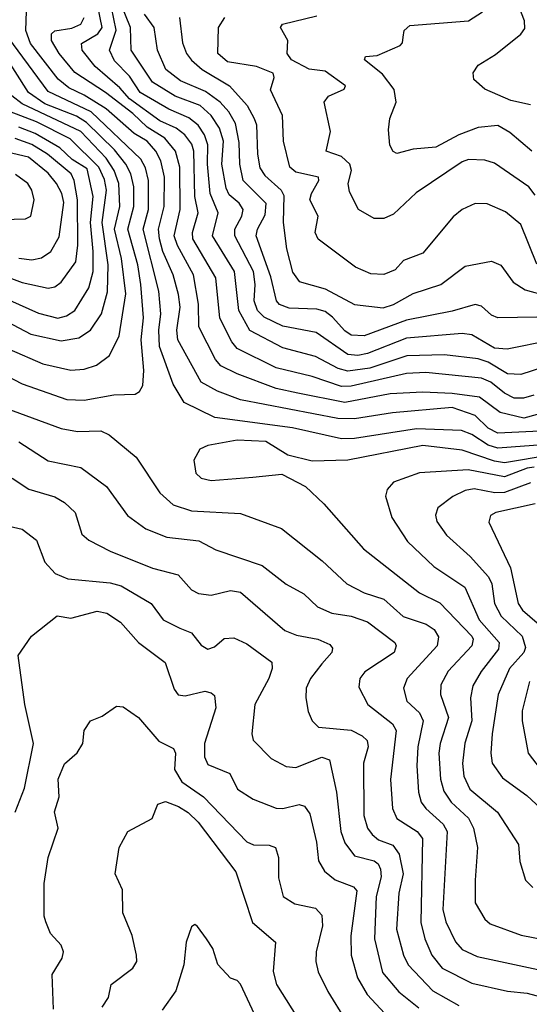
# Model space of a CAD drawing. Extents: x 1308313 to 1441400, y 959662 to 1036319.
# Tile 345 of 656: x 1365658 to 1367221, y 1001324 to 1004348. Entities that reach past the tile are written whole.
import ezdxf

# ---------------------------------------------------------------- set-up
doc = ezdxf.new("R2010")
doc.units = 0

msp = doc.modelspace()

# ---------------------------------------------------------------- linework, layer by layer
at = {"layer": '0CON10XD'}
for points in [[(1367234.9, 1003195.1), (1367203.9, 1003186.1), (1367175, 1003186.1), (1367145, 1003200.8), (1367103.2, 1003235), (1367075, 1003247.3), (1366904.2, 1003264.2), (1366845, 1003261.1), (1366675, 1003222.6), (1366645, 1003221.5), (1366555, 1003252.7), (1366445, 1003279.2), (1366325, 1003338.4), (1366308.5, 1003358.5), (1366271.9, 1003431.9), (1366259.7, 1003555), (1366189.4, 1003675), (1366188.3, 1003695), (1366204.9, 1003755), (1366195.6, 1003805), (1366192, 1003945), (1366186.1, 1003966.1), (1366164.6, 1003994.6), (1366138, 1004015), (1366087.6, 1004037.6), (1365994.9, 1004104.9), (1365965, 1004139.5), (1365889.2, 1004205), (1365849.8, 1004255), (1365847.5, 1004275), (1365897.6, 1004305), (1365911.1, 1004325), (1365890.2, 1004425)], [(1367265, 1003280.7), (1367195, 1003258.8), (1367155, 1003260.3), (1367095, 1003296.7), (1367065, 1003306.8), (1366961.1, 1003318.9), (1366845.5, 1003315.5), (1366732.3, 1003277.7), (1366665, 1003269.1), (1366635, 1003277.3), (1366565, 1003314.1), (1366465, 1003340.9), (1366364.2, 1003394.2), (1366330.3, 1003455), (1366317.3, 1003575), (1366249, 1003685), (1366267.2, 1003755), (1366242.6, 1003815), (1366233.6, 1003905), (1366234.5, 1003964.5), (1366225.1, 1003995.1), (1366205, 1004024.1), (1366177.1, 1004047.1), (1366115, 1004073.3), (1366027, 1004125), (1365995, 1004174.8), (1365948.2, 1004221.8), (1365933.5, 1004255), (1365953.2, 1004316.8), (1365931.9, 1004421.9)], [(1367285, 1003363), (1367153.7, 1003336.3), (1367115, 1003339.5), (1367045, 1003380.6), (1367015, 1003384.5), (1366845, 1003369.9), (1366725, 1003323.2), (1366695, 1003316.9), (1366665, 1003320.1), (1366567.9, 1003387.9), (1366465, 1003407), (1366407.4, 1003435), (1366387.6, 1003455), (1366376.9, 1003485), (1366380, 1003535), (1366374.9, 1003575), (1366318.3, 1003685), (1366317.6, 1003705), (1366338.9, 1003745), (1366343, 1003765), (1366330.8, 1003785), (1366300.7, 1003810.7), (1366290.9, 1003830.9), (1366278.2, 1003905), (1366283.4, 1003975), (1366271.2, 1004015), (1366245, 1004053.7), (1366211.1, 1004085), (1366135, 1004113.5), (1366065, 1004156.2), (1366000.2, 1004255), (1365998.1, 1004325), (1365964.9, 1004405.1)], [(1367225, 1004086.9), (1367165, 1004100), (1367085.5, 1004135.5), (1367051.4, 1004165), (1367049.2, 1004185), (1367065, 1004208.8), (1367118.2, 1004241.8), (1367195, 1004304.3), (1367208.2, 1004321.8), (1367206.9, 1004345), (1367183, 1004405)], [(1367275, 1003085.4), (1367125, 1003077.9), (1367095, 1003093.5), (1367055, 1003132.3), (1366985, 1003157.2), (1366801.2, 1003141.2), (1366685, 1003122.7), (1366633.5, 1003123.5), (1366335, 1003180.8), (1366265, 1003206.9), (1366214.1, 1003235), (1366142.8, 1003365), (1366139.5, 1003395), (1366149.6, 1003465), (1366144.6, 1003504.6), (1366128.5, 1003565), (1366096.4, 1003636.4), (1366086.2, 1003675), (1366084.1, 1003705), (1366101.4, 1003775), (1366101.9, 1003865), (1366091.2, 1003915), (1366075.7, 1003945), (1366048.7, 1003975), (1366009, 1003999), (1365922.7, 1004075), (1365855, 1004116.3), (1365808.8, 1004138.8), (1365775.8, 1004165.8), (1365691.2, 1004275), (1365676, 1004315), (1365678.4, 1004375)], [(1367229.1, 1003945), (1367162.2, 1004002.2), (1367125, 1004023.9), (1367065, 1004017), (1367005, 1003994.5), (1366935, 1003957.1), (1366865, 1003950.4), (1366815, 1003937.1), (1366803.3, 1003943.3), (1366793.5, 1003963.5), (1366789.8, 1004009.8), (1366793.8, 1004045), (1366812.9, 1004095), (1366806.4, 1004133.6), (1366771.4, 1004181.4), (1366715.6, 1004225), (1366718.8, 1004235), (1366755, 1004238.9), (1366825, 1004269.4), (1366832.6, 1004277.4), (1366834.6, 1004295), (1366837.5, 1004315), (1366855, 1004330.8), (1367034.6, 1004345.4), (1367077.6, 1004372.4)], [(1367305, 1003151.8), (1367205, 1003124.1), (1367131.7, 1003141.7), (1367068.5, 1003188.5), (1366985, 1003200.4), (1366895, 1003204.6), (1366795, 1003199.6), (1366655, 1003172.4), (1366511.6, 1003201.6), (1366445, 1003215.2), (1366325, 1003260.6), (1366275, 1003284.8), (1366258.8, 1003305), (1366207.3, 1003405), (1366206, 1003475), (1366191.5, 1003565), (1366142.2, 1003655), (1366131.9, 1003685), (1366150.6, 1003765), (1366148.6, 1003895), (1366135.8, 1003945), (1366103, 1003985), (1366048.4, 1004018.4), (1366005, 1004060.7), (1365921.2, 1004125), (1365826.6, 1004186.6), (1365778.8, 1004245), (1365755.6, 1004285), (1365754.8, 1004305), (1365765, 1004314.7), (1365817.8, 1004322.2), (1365844.9, 1004335.1), (1365855.2, 1004355)], [(1367305, 1003435.7), (1367125, 1003432.5), (1367105, 1003440.4), (1367075, 1003468.4), (1367055, 1003473.5), (1366985, 1003452.8), (1366845, 1003425.1), (1366715, 1003377.1), (1366675, 1003379.8), (1366655, 1003392.3), (1366618, 1003435), (1366595, 1003451.7), (1366569.3, 1003459.3), (1366485, 1003462.6), (1366455, 1003474), (1366446, 1003485), (1366428.2, 1003558.2), (1366383.7, 1003685), (1366387.2, 1003705), (1366410.7, 1003749.3), (1366413.5, 1003783.4), (1366343.9, 1003855), (1366332.7, 1003905), (1366331.2, 1003971.2), (1366319.6, 1004029.6), (1366299, 1004065), (1366272.4, 1004095), (1366227.7, 1004127.7), (1366150.8, 1004160.8), (1366105.9, 1004195.9), (1366080.2, 1004255), (1366070.2, 1004325), (1366040.8, 1004365)], [(1366147.7, 1004355), (1366157.7, 1004277.7), (1366169.8, 1004245), (1366184.6, 1004224.6), (1366217.9, 1004195), (1366301.7, 1004145), (1366355.2, 1004085), (1366377.5, 1004045), (1366384.8, 1004025), (1366387.4, 1003935), (1366395, 1003893.6), (1366409.9, 1003869.9), (1366459.8, 1003825), (1366468.1, 1003808.1), (1366465.8, 1003725.8), (1366476, 1003645), (1366495, 1003572.9), (1366515, 1003543.8), (1366595, 1003521.5), (1366685, 1003473.2), (1366773.1, 1003463.1), (1366805, 1003473.8), (1366865, 1003507.4), (1366950, 1003535), (1367025, 1003591.1), (1367105, 1003606.2), (1367134.1, 1003594.1), (1367171.9, 1003541.9), (1367208.3, 1003518.3), (1367275, 1003499.8)], [(1367092.4, 1003782.4), (1367055, 1003783.8), (1367015, 1003765.5), (1366987.6, 1003742.4), (1366895, 1003631.5), (1366835, 1003608.5), (1366809.5, 1003580.5), (1366775, 1003566), (1366735, 1003567.8), (1366688.2, 1003588.2), (1366574, 1003674), (1366564.8, 1003695), (1366573.5, 1003745), (1366548.1, 1003795), (1366552.7, 1003815), (1366575.4, 1003855), (1366574.6, 1003864.6), (1366505, 1003880.6), (1366486.7, 1003895), (1366467.5, 1003975), (1366464.3, 1004054.3), (1366427.2, 1004132.8), (1366439, 1004171), (1366435, 1004184.4), (1366384.4, 1004205), (1366295, 1004219.4), (1366265.9, 1004245), (1366268.2, 1004325), (1366287.3, 1004355)], [(1367239.8, 1003809.8), (1367220, 1003835), (1367115, 1003908), (1367085, 1003917.2), (1367035, 1003918.6), (1367015, 1003911.8), (1366873.9, 1003816.1), (1366805, 1003751.1), (1366775, 1003737.5), (1366745, 1003738.2), (1366696.9, 1003765), (1366669.5, 1003819.5), (1366665.6, 1003845), (1366676, 1003885), (1366671.2, 1003905), (1366645, 1003928.3), (1366598.6, 1003945), (1366610.9, 1004005), (1366591.5, 1004095), (1366605, 1004113.1), (1366653.3, 1004135), (1366657.5, 1004145), (1366595, 1004190), (1366546.1, 1004196.1), (1366491.9, 1004225), (1366478.6, 1004245), (1366480.5, 1004285), (1366458.2, 1004325), (1366464.5, 1004335), (1366569.4, 1004360.6)], [(1367275, 1003043.2), (1367125, 1003032.3), (1367095, 1003041.8), (1367045, 1003073.9), (1367013.7, 1003086.3), (1366875, 1003091.5), (1366685, 1003062.1), (1366645, 1003061), (1366495.1, 1003095.1), (1366256.6, 1003126.6), (1366162.2, 1003172.2), (1366129, 1003229), (1366087, 1003345), (1366084.4, 1003394.4), (1366091.1, 1003445), (1366084.6, 1003515), (1366036.3, 1003705), (1366052.7, 1003765), (1366052.8, 1003855), (1366043.9, 1003893.9), (1366029.7, 1003919.7), (1365876.9, 1004065), (1365745, 1004127.8), (1365607, 1004315)], [(1366035.3, 1003224.7), (1366039, 1003271), (1366030.6, 1003365), (1366037.1, 1003432.9), (1366028.9, 1003535), (1366019.8, 1003595), (1365989.1, 1003705), (1366007.6, 1003775), (1366007.4, 1003835), (1365998.4, 1003875), (1365983.2, 1003905), (1365948.2, 1003948.2), (1365862.2, 1004032.2), (1365831.8, 1004051.8), (1365735, 1004089.6), (1365684.6, 1004124.6), (1365595, 1004264.9)], [(1365728.5, 1003291.5), (1365815, 1003272.3), (1365855, 1003275.3), (1365893.1, 1003286.9), (1365932.8, 1003317.2), (1365962.9, 1003377.1), (1365983.7, 1003506.3), (1365969.7, 1003615), (1365948.5, 1003705), (1365965.1, 1003775), (1365961.8, 1003845), (1365947.5, 1003885), (1365922.8, 1003922.8), (1365844.9, 1004005), (1365665, 1004089.8), (1365633.2, 1004115)], [(1365561.2, 1003451.2), (1365692, 1003382), (1365785, 1003362.3), (1365839.3, 1003370.7), (1365875.4, 1003394.6), (1365909.1, 1003445), (1365927.6, 1003512.4), (1365929, 1003595), (1365911.1, 1003725), (1365924.3, 1003825), (1365918, 1003858), (1365900.2, 1003895), (1365812.3, 1003982.3), (1365709.6, 1004035), (1365626, 1004066)], [(1365575, 1003509.4), (1365715, 1003446.8), (1365775, 1003431.7), (1365801.2, 1003438.8), (1365827.1, 1003455), (1365870, 1003525), (1365882.8, 1003575), (1365883.2, 1003636.8), (1365874.5, 1003725.5), (1365882.8, 1003805), (1365865, 1003890.3), (1365818.9, 1003918.9), (1365780.5, 1003955), (1365705, 1003998.6), (1365655, 1004018)], [(1365585, 1003571), (1365665, 1003541.5), (1365745, 1003523.3), (1365765, 1003527.9), (1365785, 1003542.2), (1365830, 1003605), (1365835.9, 1003655.9), (1365834.9, 1003795), (1365824.9, 1003854.9), (1365815.2, 1003875), (1365743.3, 1003935), (1365695, 1003965.3), (1365643.6, 1003983.6)], [(1365655, 1003616.1), (1365695, 1003610.5), (1365725, 1003617.1), (1365753.2, 1003636.8), (1365778.8, 1003681.2), (1365793.3, 1003786.7), (1365787.4, 1003815), (1365770.6, 1003845), (1365745, 1003876.8), (1365685, 1003926.5), (1365535, 1003961.2)], [(1365535, 1003733.1), (1365675, 1003737.1), (1365692, 1003745), (1365701.8, 1003795), (1365694.6, 1003825), (1365682.5, 1003845), (1365645, 1003873.2)], [(1367245, 1003597.5), (1367195, 1003719.4), (1367148.4, 1003758.4), (1367092.4, 1003782.4)], [(1365625, 1003336.8), (1365728.5, 1003291.5)], [(1365585, 1003270.7), (1365665, 1003229.5), (1365801.9, 1003181.9), (1365855, 1003179.8), (1365946.5, 1003196.5), (1366011.7, 1003198.3), (1366025, 1003205.8), (1366035.3, 1003224.7)], [(1365586.5, 1003165), (1365785, 1003093.1), (1365835, 1003083.7), (1365906.7, 1003085), (1365932.7, 1003072.7), (1366015, 1003004.5), (1366087.7, 1002895), (1366128.4, 1002858.4), (1366185, 1002840.2), (1366335, 1002832), (1366460.8, 1002785), (1366585.6, 1002685.6), (1366661.5, 1002615), (1366715, 1002587.7), (1366775, 1002568.2), (1366834.6, 1002515), (1366905, 1002491.7), (1366929.7, 1002475), (1366942.4, 1002452.4), (1366938.4, 1002425), (1366846.6, 1002325), (1366835.3, 1002295), (1366845.3, 1002255), (1366885, 1002219.1), (1366895.9, 1002195), (1366879.2, 1002115), (1366876.7, 1002056.7), (1366881.7, 1001975), (1366890, 1001945), (1366903.6, 1001925), (1366957.4, 1001877.4), (1366969.6, 1001855), (1366956.4, 1001615), (1366965, 1001576.9), (1366995, 1001515.5), (1367015, 1001492.2), (1367061, 1001471), (1367262.4, 1001427.6)], [(1365655, 1003051.6), (1365745, 1002992.9), (1365845, 1002972.5), (1365924.4, 1002914.4), (1365988.8, 1002825), (1366044.4, 1002784.4), (1366109, 1002759), (1366207.1, 1002747.1), (1366259.6, 1002719.6), (1366401.9, 1002671.9), (1366475, 1002614.6), (1366530, 1002585), (1366571.1, 1002545), (1366615.6, 1002525.6), (1366675, 1002516.4), (1366725, 1002498.4), (1366808.9, 1002435), (1366812.5, 1002425), (1366806.9, 1002405), (1366716.4, 1002345), (1366701.2, 1002325), (1366698.3, 1002298.3), (1366726.1, 1002245), (1366801.9, 1002185), (1366812.8, 1002165), (1366796, 1002014), (1366801.6, 1001925), (1366815.3, 1001895), (1366877.6, 1001855), (1366893.5, 1001833.5), (1366888.8, 1001575), (1366901.3, 1001525), (1366922, 1001475), (1366953.6, 1001435), (1367045, 1001388.8), (1367155, 1001364.4), (1367215, 1001357.7), (1367295, 1001336.3)], [(1367285, 1003010.7), (1367145, 1002987.3), (1367115, 1002992), (1367015, 1003025.8), (1366895, 1003040.3), (1366665, 1002995.6), (1366555, 1002991.8), (1366480.4, 1003010.4), (1366413.2, 1003053.2), (1366325, 1003056.7), (1366235, 1003040), (1366210.8, 1003029.2), (1366191.8, 1002995), (1366198.5, 1002955), (1366215, 1002939.7), (1366245, 1002932.7), (1366373.1, 1002943.1), (1366462.1, 1002952.1), (1366535, 1002914.4), (1366590.7, 1002860.7), (1366712.6, 1002722.6), (1366885, 1002587.5), (1366947.1, 1002557.1), (1367044.8, 1002455), (1367048.9, 1002445), (1367045, 1002424.6), (1366972.9, 1002347.1), (1366949.7, 1002305), (1366948.8, 1002275), (1366973, 1002205), (1366947.5, 1002125), (1366943.8, 1002095), (1366948.7, 1002015), (1366958.9, 1001978.9), (1366981.9, 1001945), (1367035, 1001895.3), (1367050.6, 1001865), (1367062.4, 1001805), (1367055.3, 1001705), (1367055.4, 1001635), (1367084.6, 1001585), (1367100.9, 1001570.9), (1367196.2, 1001536.2), (1367265, 1001523)], [(1367236.5, 1002973.5), (1367215, 1002971.1), (1367145, 1002944), (1367034.3, 1002965.7), (1366885, 1002956.4), (1366805, 1002927.5), (1366785.6, 1002905), (1366780, 1002885), (1366799.4, 1002819.4), (1366847.3, 1002745), (1366928.9, 1002668.9), (1367023.5, 1002605), (1367068, 1002505), (1367129.1, 1002435), (1367127, 1002415), (1367073.9, 1002346.1), (1367048.1, 1002301.9), (1367041.1, 1002265), (1367044.8, 1002195), (1367023.6, 1002126.4), (1367016.7, 1002063.3), (1367020.2, 1002025), (1367039.2, 1001985), (1367123.7, 1001913.7), (1367188.8, 1001815), (1367192.3, 1001762.3), (1367209.4, 1001705), (1367232.1, 1001682.1)], [(1365635, 1002940), (1365685.9, 1002905.9), (1365765, 1002882.6), (1365795, 1002865.3), (1365827.5, 1002835), (1365847.9, 1002767.9), (1365869.6, 1002749.6), (1365935, 1002715.3), (1366065, 1002663.1), (1366143.6, 1002643.6), (1366185, 1002597.5), (1366205.9, 1002585.9), (1366245, 1002580.3), (1366305, 1002595.3), (1366335, 1002590.3), (1366471.6, 1002471.6), (1366507.5, 1002457.5), (1366572.5, 1002445), (1366609.1, 1002429.1), (1366617.8, 1002417.8), (1366615.4, 1002405), (1366585, 1002370), (1366549.6, 1002325), (1366536.9, 1002295), (1366535.4, 1002265.4), (1366543, 1002223), (1366554.7, 1002194.7), (1366575, 1002175.5), (1366675, 1002165.6), (1366708.9, 1002148.9), (1366723.9, 1002133.9), (1366726.7, 1002115), (1366712.4, 1002065), (1366713.5, 1001903.5), (1366724.8, 1001865), (1366739.2, 1001845), (1366758.7, 1001828.7), (1366802.8, 1001812.8), (1366821.9, 1001785), (1366833.9, 1001725), (1366820.7, 1001665), (1366814.1, 1001555), (1366835.6, 1001475), (1366849.5, 1001445), (1366925, 1001365.2), (1367005, 1001320.5)], [(1367225, 1002926.2), (1367145, 1002895.9), (1367115.3, 1002895.3), (1367052.7, 1002907.3), (1367025, 1002901.7), (1366986.7, 1002883.3), (1366941.2, 1002848.8), (1366933.4, 1002826.6), (1366937.4, 1002807.4), (1366967.7, 1002765), (1367039.9, 1002699.9), (1367096.6, 1002636.6), (1367106.6, 1002615), (1367114.8, 1002555), (1367135, 1002516.4), (1367199.4, 1002455), (1367210.1, 1002419.9), (1367205.1, 1002404.9), (1367161, 1002355), (1367125.6, 1002275), (1367107, 1002155), (1367103.3, 1002095), (1367107.6, 1002065), (1367139.1, 1002019.1), (1367214, 1001965), (1367285, 1001899.1)], [(1367239.3, 1002860.7), (1367118.6, 1002835), (1367102.5, 1002825), (1367097.1, 1002805), (1367163.5, 1002665), (1367187.2, 1002555), (1367201, 1002535), (1367245.3, 1002495.3)], [(1365625, 1002792.1), (1365665, 1002782.9), (1365709.2, 1002749.2), (1365735, 1002681.8), (1365766.8, 1002646.8), (1365805, 1002630.5), (1365935, 1002619), (1365968.8, 1002608.8), (1366061.2, 1002555), (1366098.2, 1002505), (1366149.1, 1002479.1), (1366184.8, 1002464.8), (1366215, 1002426.9), (1366234.7, 1002414.7), (1366255, 1002421.8), (1366285, 1002447.3), (1366315, 1002449.2), (1366355, 1002430.7), (1366430.9, 1002375), (1366432.3, 1002355), (1366422.5, 1002325), (1366379.7, 1002245), (1366370.4, 1002155), (1366374.5, 1002135), (1366429.1, 1002079.1), (1366475, 1002054), (1366505, 1002051.6), (1366585, 1002082.5), (1366607.9, 1002075), (1366629.8, 1001975), (1366642.7, 1001855), (1366655, 1001820), (1366685, 1001779.5), (1366745, 1001764), (1366757.6, 1001755), (1366765, 1001739.4), (1366766.9, 1001715), (1366751.7, 1001655), (1366746.3, 1001525), (1366771.1, 1001421.1), (1366821.6, 1001361.6), (1366882.5, 1001312.5)], [(1365643.8, 1001913.8), (1365672.7, 1001987.3), (1365699.8, 1002125), (1365673.8, 1002245), (1365652.5, 1002395), (1365694.3, 1002455), (1365772.8, 1002517.2), (1365815, 1002510.4), (1365895, 1002531.2), (1365925, 1002525.4), (1365967.4, 1002497.4), (1366022, 1002435), (1366104.1, 1002374.1), (1366131.7, 1002291.7), (1366144.2, 1002274.2), (1366165, 1002271.2), (1366225.3, 1002285.3), (1366245, 1002281.1), (1366255, 1002272), (1366259.3, 1002235), (1366224.8, 1002125), (1366224.3, 1002084.3), (1366235, 1002060), (1366302.3, 1002032.3), (1366326.2, 1001985), (1366373.9, 1001953.9), (1366445, 1001926.2), (1366465, 1001925.3), (1366515, 1001937.7), (1366532.1, 1001932.1), (1366548.4, 1001908.4), (1366568, 1001822), (1366574.1, 1001765), (1366592.5, 1001732.5), (1366625.9, 1001705.9), (1366681.9, 1001685), (1366692.3, 1001672.3), (1366673.6, 1001533.6), (1366675.2, 1001475.2), (1366693.8, 1001405), (1366723.7, 1001353.7), (1366791.6, 1001281.6)], [(1367221.9, 1002315), (1367199.6, 1002225), (1367199.2, 1002195), (1367218.2, 1002095), (1367255, 1002046.9)], [(1365761.2, 1001308.8), (1365757.1, 1001415), (1365787.5, 1001465), (1365792.2, 1001485), (1365785.4, 1001505.4), (1365751.7, 1001541.7), (1365737.6, 1001577.6), (1365732.9, 1001595), (1365732.9, 1001695), (1365745.3, 1001775), (1365775.4, 1001865), (1365764.7, 1001915), (1365779.1, 1001960.9), (1365775.4, 1002015), (1365795, 1002062.5), (1365833.9, 1002096.1), (1365851.4, 1002125), (1365855.6, 1002165), (1365875, 1002194.4), (1365910.6, 1002209.4), (1365955, 1002239.2), (1365975, 1002237.8), (1366021.9, 1002205), (1366085, 1002132.5), (1366129.9, 1002109.9), (1366135.3, 1002095), (1366132.8, 1002045), (1366155, 1002007.3), (1366221.4, 1001961.4), (1366355, 1001822.7), (1366375, 1001813.7), (1366422.9, 1001812.9), (1366442.2, 1001805), (1366451.4, 1001775), (1366451.9, 1001711.9), (1366466.5, 1001655), (1366502.4, 1001632.4), (1366565, 1001618.9), (1366585, 1001598), (1366587.3, 1001565), (1366567.1, 1001485), (1366565.9, 1001455), (1366574, 1001424), (1366603.6, 1001363.6), (1366657.3, 1001275)], [(1365910.7, 1001315), (1365929.7, 1001345), (1365938.2, 1001385), (1366005, 1001434.4), (1366016.7, 1001455), (1366015.6, 1001475), (1366002.9, 1001535), (1365974.4, 1001605), (1365972.9, 1001675), (1365950.5, 1001725), (1365962.9, 1001805), (1365990, 1001855), (1366063.8, 1001895), (1366081.4, 1001938.6), (1366105, 1001946.4), (1366145, 1001931.6), (1366175, 1001912.9), (1366205, 1001883.3), (1366320.5, 1001730.5), (1366371.6, 1001575), (1366442.3, 1001515), (1366435.4, 1001425), (1366446.2, 1001385), (1366540, 1001235)], [(1366385, 1001277.9), (1366335, 1001385.7), (1366325, 1001397.1), (1366305, 1001404.2), (1366265.8, 1001445.7), (1366250.7, 1001495), (1366230.9, 1001525), (1366203, 1001563), (1366195, 1001568.8), (1366185, 1001562), (1366168.8, 1001515), (1366161.6, 1001445), (1366136.8, 1001365), (1366094.7, 1001305.3)]]:
    msp.add_lwpolyline(points, dxfattribs=at)

doc.saveas('drawing.dxf')
